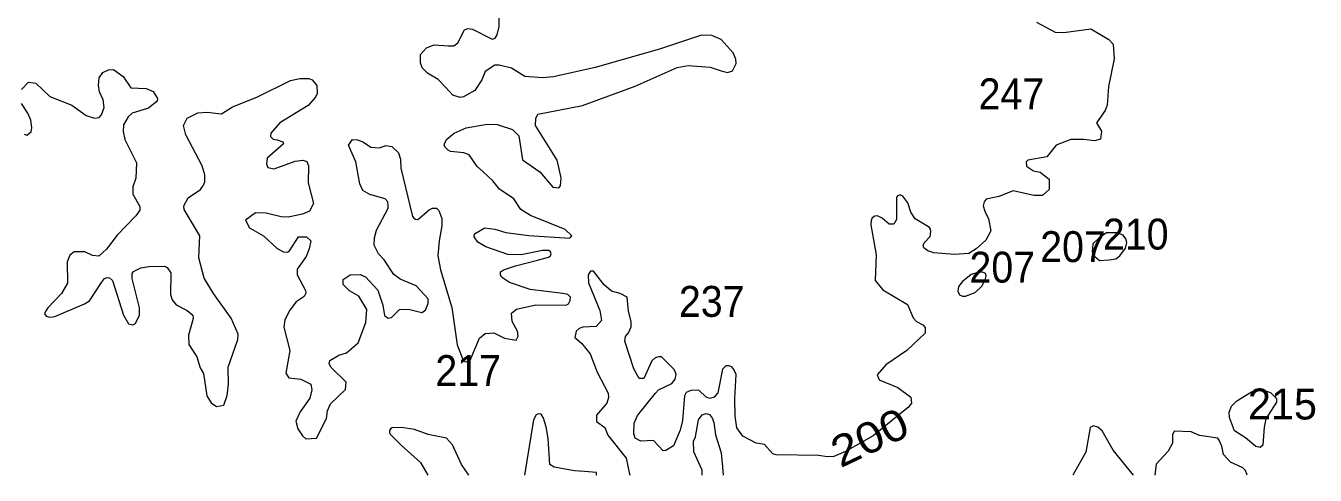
# Model space of a CAD drawing. Extents: x 499.9 to 555.3, y 9281.5 to 9336.8.
# Drawn here: x 505.67 to 512.34, y 9281.51 to 9283.84 of the extents above; entities that cross this region are included whole.
import ezdxf
from ezdxf.enums import TextEntityAlignment as Align

# ---------------------------------------------------------------- set-up
doc = ezdxf.new("R2010")
doc.units = 0
doc.header["$LTSCALE"] = 0.064
doc.layers.add('2', color=7, linetype='Continuous', lineweight=13)
doc.layers.add('21', color=7, linetype='Continuous')
doc.layers.add('61', color=7, linetype='Continuous')

msp = doc.modelspace()

# ---------------------------------------------------------------- linework, layer by layer
at = {"layer": '2'}
for points in [[(508.0513, 9283.6038), (508.0338, 9283.5603), (507.9968, 9283.5056), (507.9388, 9283.4725), (507.9214, 9283.4691), (507.8839, 9283.4817), (507.8451, 9283.5235), (507.8072, 9283.563), (507.7518, 9283.5949), (507.7243, 9283.6219), (507.7161, 9283.6494), (507.7163, 9283.6913), (507.7466, 9283.7261), (507.7861, 9283.7421), (507.8616, 9283.7365), (507.8883, 9283.7369), (507.91, 9283.7521), (507.943, 9283.8191), (507.9615, 9283.8264), (507.9854, 9283.8232), (508.086, 9283.7703), (508.1019, 9283.7755), (508.1118, 9283.7939), (508.1226, 9283.8372), (508.1224, 9283.8793)], [(510.9022, 9283.8583), (510.9978, 9283.8079), (511.0434, 9283.8048), (511.1823, 9283.8248), (511.2764, 9283.7685), (511.2988, 9283.7446), (511.3025, 9283.6685), (511.2741, 9283.5253), (511.2676, 9283.4298), (511.2576, 9283.4014), (511.2124, 9283.338), (511.2386, 9283.2951), (511.2324, 9283.2533), (511.2014, 9283.2447), (511.1459, 9283.2523), (511.0791, 9283.252), (511.0036, 9283.2219), (510.9547, 9283.1616), (510.857, 9283.1445), (510.8491, 9283.1369), (510.8499, 9283.1136), (510.8865, 9283.0906), (510.9212, 9283.083), (510.9672, 9283.0463), (510.9672, 9282.9934), (510.9325, 9282.9628), (510.8881, 9282.9629), (510.7812, 9282.9864), (510.7073, 9282.9565), (510.6422, 9282.9434), (510.6309, 9282.9301), (510.6256, 9282.9081), (510.6347, 9282.8808), (510.6528, 9282.8408), (510.666, 9282.7792), (510.6401, 9282.7313), (510.5895, 9282.686), (510.551, 9282.6625), (510.4783, 9282.6574), (510.3701, 9282.6651), (510.3397, 9282.676), (510.3192, 9282.6907), (510.3153, 9282.7033), (510.3204, 9282.7168), (510.3517, 9282.7507), (510.3549, 9282.7763), (510.3528, 9282.7885), (510.3478, 9282.7966), (510.3341, 9282.8055), (510.2745, 9282.8419), (510.2524, 9282.8754), (510.2357, 9282.9234), (510.2107, 9282.9581), (510.2004, 9282.9641), (510.1907, 9282.9633), (510.1833, 9282.96), (510.1776, 9282.9514), (510.1784, 9282.8385), (510.1647, 9282.8139), (510.1393, 9282.8133), (510.104, 9282.8447), (510.0801, 9282.8574), (510.0661, 9282.8554), (510.0527, 9282.8473), (510.0463, 9282.8319), (510.0446, 9282.8108), (510.0722, 9282.6555)], [(507.9514, 9282.1019), (507.9737, 9282.1095), (508.0217, 9282.2241), (508.0502, 9282.248), (508.0948, 9282.2511), (508.1498, 9282.2243), (508.2109, 9282.2133), (508.2209, 9282.2347), (508.2177, 9282.2599), (508.1894, 9282.3109), (508.1862, 9282.3538), (508.2134, 9282.3743), (508.3129, 9282.396), (508.4688, 9282.3945), (508.4819, 9282.4011), (508.4902, 9282.418), (508.4911, 9282.4362), (508.4774, 9282.4497), (508.4528, 9282.455), (508.283, 9282.4755), (508.1766, 9282.5125), (508.1353, 9282.5387), (508.1298, 9282.5523), (508.1301, 9282.5664), (508.1458, 9282.5773), (508.208, 9282.5979), (508.3215, 9282.6282), (508.3786, 9282.6422), (508.3891, 9282.6507), (508.3919, 9282.6609), (508.3881, 9282.6702), (508.3804, 9282.6771), (508.3462, 9282.6776), (508.2364, 9282.6554), (508.1681, 9282.657), (508.0534, 9282.6967), (508.0121, 9282.7206), (507.993, 9282.748), (507.9954, 9282.763), (508.0482, 9282.7952), (508.1011, 9282.7874), (508.1577, 9282.7702), (508.2768, 9282.7547), (508.4892, 9282.7416), (508.4992, 9282.7541), (508.4645, 9282.7869), (508.2851, 9282.8593), (508.2348, 9282.8891), (508.1986, 9282.9456), (508.1254, 9282.9952), (508.0908, 9283.0375), (508.0377, 9283.0859), (508.0089, 9283.1124), (507.9684, 9283.172), (507.9398, 9283.1829), (507.8715, 9283.1906), (507.8593, 9283.1966), (507.8446, 9283.2101), (507.8384, 9283.2231), (507.8412, 9283.2348), (507.8524, 9283.2538), (507.8896, 9283.2844), (507.9515, 9283.3114), (508.0613, 9283.3318), (508.1125, 9283.329), (508.1916, 9283.3042), (508.2242, 9283.2713), (508.2444, 9283.1469), (508.3326, 9283.0851), (508.3998, 9283.006), (508.4312, 9283.0014), (508.4408, 9283.0129), (508.444, 9283.0534), (508.4236, 9283.1449), (508.311, 9283.3235), (508.3121, 9283.3614), (508.3235, 9283.3825), (508.5531, 9283.4277), (508.8254, 9283.5274), (509.0433, 9283.6249), (509.1007, 9283.6343), (509.2136, 9283.6264), (509.2718, 9283.6074), (509.304, 9283.5982), (509.3299, 9283.6078), (509.3478, 9283.6448), (509.3474, 9283.6677), (509.3332, 9283.7002), (509.2716, 9283.7694), (509.2232, 9283.7903), (509.1692, 9283.7916), (508.9526, 9283.7201), (508.6192, 9283.6248), (508.4035, 9283.5756), (508.3478, 9283.5707)], [(508.3478, 9283.5707), (508.2555, 9283.5786), (508.187, 9283.6216), (508.1235, 9283.6372), (508.1004, 9283.6357), (508.0513, 9283.6038)], [(505.6527, 9283.5101), (505.6888, 9283.5493), (505.7262, 9283.5432), (505.7996, 9283.4749), (505.9128, 9283.4293), (505.9867, 9283.3765), (506.0298, 9283.3623), (506.0545, 9283.3649), (506.0665, 9283.3789), (506.0806, 9283.4176), (506.0757, 9283.4576), (506.0562, 9283.4989), (506.0506, 9283.5333), (506.0537, 9283.5714), (506.0733, 9283.598), (506.1021, 9283.6125), (506.1293, 9283.6135), (506.1779, 9283.5778), (506.2178, 9283.5201), (506.2969, 9283.5163), (506.3331, 9283.5009), (506.3555, 9283.4647), (506.3548, 9283.4503), (506.309, 9283.4146), (506.2249, 9283.3886), (506.2039, 9283.3687), (506.1808, 9283.327), (506.1779, 9283.2929), (506.188, 9283.2522), (506.2475, 9283.1305), (506.2437, 9283.0525), (506.229, 9283.0063), (506.2287, 9282.9683), (506.2651, 9282.905), (506.2642, 9282.8865), (506.2448, 9282.8563), (506.1471, 9282.7571), (506.0923, 9282.6847), (506.0526, 9282.6483), (506.0195, 9282.6523), (505.9796, 9282.6714), (505.9259, 9282.671), (505.9035, 9282.6533), (505.8881, 9282.6187), (505.8904, 9282.5087), (505.8588, 9282.4545), (505.7891, 9282.3806), (505.7781, 9282.3661), (505.7725, 9282.3495), (505.7796, 9282.3378), (505.7989, 9282.3326)], [(506.0826, 9282.5328), (506.0961, 9282.5381), (506.1086, 9282.5357), (506.1234, 9282.5217), (506.1803, 9282.3421), (506.2068, 9282.2978), (506.2286, 9282.2934), (506.2431, 9282.3004), (506.2634, 9282.3437), (506.2636, 9282.3811), (506.2259, 9282.5328), (506.2256, 9282.5584), (506.2319, 9282.5686), (506.2701, 9282.587), (506.3107, 9282.5949), (506.392, 9282.5961), (506.4068, 9282.5898), (506.4243, 9282.5623), (506.4229, 9282.4499), (506.4312, 9282.4229), (506.4519, 9282.3964), (506.5098, 9282.3662), (506.5386, 9282.3434), (506.5404, 9282.325), (506.517, 9282.2401), (506.5185, 9282.1918), (506.5595, 9282.1271), (506.577, 9282.0705), (506.5933, 9282.0405), (506.6115, 9281.9248), (506.633, 9281.89), (506.6616, 9281.8696), (506.6995, 9281.8776), (506.7164, 9281.9269), (506.7236, 9281.9863), (506.7222, 9282.0737), (506.7721, 9282.2166), (506.7729, 9282.2449), (506.7376, 9282.3273), (506.6452, 9282.4556), (506.598, 9282.5338), (506.5693, 9282.6404), (506.5755, 9282.7533), (506.4935, 9282.8888), (506.4923, 9282.9085), (506.5154, 9282.9497), (506.5793, 9282.9938), (506.5944, 9283.0154), (506.6002, 9283.033), (506.6009, 9283.0693), (506.5863, 9283.1163), (506.5029, 9283.2756), (506.4903, 9283.3247), (506.5098, 9283.3624), (506.5646, 9283.3906), (506.6106, 9283.3939), (506.6876, 9283.385), (506.7435, 9283.4213), (506.8692, 9283.4708), (507.0443, 9283.5565), (507.0921, 9283.5675), (507.1382, 9283.5675), (507.1567, 9283.5615), (507.1797, 9283.5315), (507.1821, 9283.49), (507.1724, 9283.4714), (507.1345, 9283.4284), (506.9885, 9283.3387), (506.9421, 9283.284), (506.9406, 9283.2668), (506.9549, 9283.2534), (506.9755, 9283.2503), (507.0041, 9283.2406), (507.0076, 9283.2299), (506.9237, 9283.1561), (506.9196, 9283.1242), (506.9272, 9283.1071), (506.9602, 9283.0996), (507.0683, 9283.139), (507.107, 9283.1455), (507.1292, 9283.1389), (507.1373, 9283.1161), (507.136, 9283.0274), (507.1621, 9282.9215), (507.1418, 9282.8802), (507.1055, 9282.8653), (507.0323, 9282.8498), (506.9951, 9282.8515), (506.9187, 9282.8704), (506.8629, 9282.8721), (506.8119, 9282.8344), (506.8327, 9282.7953), (506.9034, 9282.7541), (506.9752, 9282.6886), (507.0079, 9282.6703)], [(505.6662, 9283.2801), (505.6811, 9283.2751), (505.7023, 9283.2916), (505.7065, 9283.3145), (505.7017, 9283.3526), (505.6861, 9283.3888), (505.6527, 9283.4387)], [(507.1484, 9282.7271), (507.141, 9282.6867), (507.1248, 9282.6464), (507.0786, 9282.5807), (507.0788, 9282.5523), (507.1209, 9282.4704), (507.1225, 9282.4559), (507.1144, 9282.44), (507.0739, 9282.4111), (507.0401, 9282.3684), (507.0153, 9282.3187), (507.0088, 9282.2808), (507.0401, 9282.1597), (507.0205, 9282.043), (507.0349, 9282.019), (507.0976, 9282.0125), (507.1482, 9281.9852), (507.1546, 9281.9568), (507.1446, 9281.9126), (507.0945, 9281.8422), (507.0712, 9281.7936), (507.0819, 9281.7548), (507.1052, 9281.7188), (507.124, 9281.7023), (507.1781, 9281.7067), (507.2309, 9281.8081), (507.2347, 9281.847), (507.2513, 9281.8836), (507.3278, 9281.9579), (507.331, 9281.996), (507.2546, 9282.0718), (507.2446, 9282.0914), (507.2473, 9282.1089), (507.2934, 9282.1359), (507.3339, 9282.1483), (507.394, 9282.2), (507.4333, 9282.3047), (507.438, 9282.3721), (507.3967, 9282.4404), (507.3482, 9282.4689), (507.3156, 9282.5014), (507.3154, 9282.5274), (507.3531, 9282.5519), (507.4042, 9282.5535), (507.4311, 9282.5404), (507.4957, 9282.4714), (507.5207, 9282.3953), (507.5303, 9282.3417), (507.5497, 9282.3265), (507.5654, 9282.3311), (507.6071, 9282.372), (507.6539, 9282.3737), (507.7237, 9282.3569), (507.742, 9282.3693), (507.7563, 9282.404), (507.7556, 9282.4274), (507.6938, 9282.4954), (507.6118, 9282.5291), (507.5783, 9282.5526), (507.5274, 9282.63), (507.4984, 9282.661), (507.4758, 9282.7048), (507.478, 9282.7438), (507.4893, 9282.7828), (507.5488, 9282.8958), (507.5494, 9282.9078), (507.5467, 9282.9298), (507.5329, 9282.9454), (507.4536, 9282.9679), (507.4185, 9282.9883), (507.4032, 9283.0224), (507.3824, 9283.1362), (507.3433, 9283.2219), (507.3652, 9283.2519), (507.3905, 9283.2506), (507.4207, 9283.2387), (507.4598, 9283.2126), (507.5043, 9283.2096), (507.5377, 9283.2203), (507.568, 9283.2157), (507.6027, 9283.1837), (507.6131, 9283.1496), (507.6141, 9283.1044), (507.6746, 9282.853), (507.682, 9282.8441), (507.6908, 9282.8392), (507.7029, 9282.8378), (507.7605, 9282.8887), (507.7789, 9282.8959), (507.7996, 9282.8958), (507.8105, 9282.8848), (507.8264, 9282.8433), (507.8266, 9282.8059), (507.8121, 9282.728), (507.8063, 9282.6506)], [(507.0079, 9282.6703), (507.0285, 9282.6685), (507.0385, 9282.6757), (507.086, 9282.7477), (507.1262, 9282.7476), (507.1484, 9282.7271)], [(507.8063, 9282.6506), (507.8202, 9282.5767), (507.8775, 9282.3818), (507.9065, 9282.1901), (507.9385, 9282.1052), (507.9514, 9282.1019)], [(510.0722, 9282.6555), (510.0681, 9282.5231), (510.1076, 9282.4742), (510.2352, 9282.3985), (510.264, 9282.3293), (510.2813, 9282.3102)], [(510.2813, 9282.3102), (510.3145, 9282.2936), (510.3264, 9282.2784), (510.3253, 9282.2497), (510.2314, 9282.1606), (510.1222, 9282.0862), (510.0774, 9282.0337), (510.0882, 9282.0086), (510.1846, 9281.9682), (510.2521, 9281.9193), (510.2547, 9281.8869), (510.2375, 9281.8649), (510.1974, 9281.8315), (510.0571, 9281.719), (509.9134, 9281.6377), (509.8544, 9281.6121), (509.8208, 9281.6092), (509.775, 9281.6165), (509.5548, 9281.6202), (509.538, 9281.6254), (509.4943, 9281.6732), (509.4525, 9281.6804), (509.3832, 9281.7167), (509.3518, 9281.7605), (509.3436, 9281.8208), (509.3418, 9281.9115), (509.3478, 9282.0363), (509.337, 9282.0612), (509.3254, 9282.0758), (509.3114, 9282.0809), (509.2957, 9282.0806), (509.2782, 9282.0626), (509.2542, 9281.9418), (509.2352, 9281.9194), (509.2124, 9281.9119), (509.1928, 9281.9181), (509.1563, 9281.955), (509.1134, 9281.9536), (509.0897, 9281.9428), (509.0809, 9281.9258), (509.071, 9281.7984), (509.0584, 9281.7484), (509.0253, 9281.6662), (508.9857, 9281.6419), (508.9706, 9281.6402), (508.9214, 9281.6938), (508.8548, 9281.6913), (508.8269, 9281.7067), (508.8199, 9281.7293), (508.8216, 9281.7832), (508.838, 9281.8233), (508.9318, 9281.9398), (508.9466, 9281.9565), (509.0167, 9281.9896), (509.0325, 9282.0112), (509.0379, 9282.0359), (509.0297, 9282.0595), (508.9625, 9282.1273), (508.9479, 9282.128), (508.9297, 9282.1221), (508.9133, 9282.1057), (508.8703, 9282.0156), (508.8466, 9282.0151), (508.8196, 9282.0658), (508.7725, 9282.2091), (508.7758, 9282.2319), (508.7925, 9282.2513), (508.8062, 9282.2822), (508.8051, 9282.3109), (508.791, 9282.3636), (508.7846, 9282.4366), (508.7488, 9282.4546), (508.7046, 9282.4668), (508.666, 9282.5006), (508.6229, 9282.5546), (508.6103, 9282.5708), (508.5951, 9282.5702), (508.5827, 9282.5512), (508.5841, 9282.5095), (508.6427, 9282.3666), (508.6521, 9282.3151), (508.6253, 9282.2836), (508.5564, 9282.2815), (508.536, 9282.2746), (508.5209, 9282.2607), (508.5147, 9282.228), (508.5491, 9282.1986), (508.5931, 9282.1436), (508.6292, 9282.0474), (508.6859, 9281.9393), (508.689, 9281.917), (508.6802, 9281.8869), (508.626, 9281.8261), (508.626, 9281.7932), (508.6699, 9281.7608)], [(505.7989, 9282.3326), (505.8244, 9282.3358), (505.9786, 9282.4011), (506.0043, 9282.4173), (506.0666, 9282.5122), (506.0826, 9282.5328)], [(508.6267, 9281.5152), (508.6262, 9281.5281), (508.5643, 9281.5342), (508.5124, 9281.5375), (508.4075, 9281.5564), (508.3847, 9281.5702), (508.3771, 9281.7054), (508.3665, 9281.7658), (508.3517, 9281.8105), (508.3393, 9281.8298), (508.3262, 9281.8329), (508.3148, 9281.8271), (508.3013, 9281.8013), (508.2533, 9281.5152)], [(509.1724, 9281.5151), (509.1736, 9281.5407), (509.1289, 9281.6358), (509.1286, 9281.691), (509.1383, 9281.7136), (509.1543, 9281.8005), (509.1724, 9281.8274), (509.1933, 9281.834), (509.2105, 9281.8283), (509.2264, 9281.8081), (509.2303, 9281.7964), (509.2334, 9281.7872), (509.2419, 9281.7244), (509.2717, 9281.6298), (509.278, 9281.5581), (509.2809, 9281.5151)], [(507.9658, 9281.5153), (507.9288, 9281.5694), (507.8823, 9281.6725), (507.8504, 9281.7056), (507.7566, 9281.7261), (507.6858, 9281.7516), (507.6173, 9281.7609), (507.569, 9281.7592), (507.5607, 9281.755), (507.5564, 9281.746), (507.5566, 9281.7337), (507.5591, 9281.7275), (507.6177, 9281.6676), (507.7166, 9281.58), (507.7546, 9281.5153)], [(508.6699, 9281.7608), (508.6856, 9281.7212), (508.7799, 9281.6027), (508.7975, 9281.5208), (508.7987, 9281.5151)], [(511.4026, 9281.5147), (511.299, 9281.645), (511.2409, 9281.7444), (511.2182, 9281.7625), (511.1966, 9281.7702), (511.1788, 9281.7623), (511.1561, 9281.6337), (511.091, 9281.5176), (511.0893, 9281.5147)], [(511.9914, 9281.5146), (511.9825, 9281.5392), (511.9692, 9281.5529), (511.905, 9281.5825), (511.8693, 9281.6227), (511.8594, 9281.6655), (511.8471, 9281.6966), (511.8393, 9281.7069), (511.7451, 9281.7198), (511.7012, 9281.7387), (511.6139, 9281.7421), (511.605, 9281.7236), (511.6043, 9281.6807), (511.582, 9281.6386), (511.5197, 9281.5721), (511.5132, 9281.5147)]]:
    msp.add_lwpolyline(points, dxfattribs=at)
for points in [[(511.3333, 9282.6496), (511.3621, 9282.6899), (511.3689, 9282.7181), (511.3644, 9282.7386), (511.3498, 9282.7565), (511.3181, 9282.7686), (511.2642, 9282.7685), (511.225, 9282.7433), (511.1937, 9282.7116), (511.1897, 9282.6712), (511.2025, 9282.6473), (511.2281, 9282.625), (511.2782, 9282.6291), (511.3119, 9282.6352)], [(510.5182, 9282.5166), (510.499, 9282.4917), (510.4952, 9282.4665), (510.5036, 9282.4475), (510.5196, 9282.4407), (510.5344, 9282.4409), (510.5853, 9282.4606), (510.6196, 9282.4922), (510.6369, 9282.5256), (510.6421, 9282.5462), (510.6376, 9282.558), (510.625, 9282.5662), (510.5931, 9282.5623), (510.5638, 9282.5529)], [(511.8986, 9281.8417), (511.9108, 9281.8716), (511.9369, 9281.8991), (512.0134, 9281.9464), (512.0689, 9281.9565), (512.1116, 9281.943), (512.1431, 9281.9125), (512.1422, 9281.8919), (512.0877, 9281.8057), (512.0787, 9281.7636), (512.0728, 9281.6701), (512.059, 9281.6582), (512.0351, 9281.6639), (511.983, 9281.7083), (511.9255, 9281.745), (511.9003, 9281.8125)]]:
    msp.add_lwpolyline(points, close=True, dxfattribs=at)

# ---------------------------------------------------------------- texts
at = {"layer": '21', "width": 0.95}
for s, p in [('247', (510.6023, 9283.4082)), ('210', (511.2455, 9282.6824)), ('207', (510.9209, 9282.6175)), ('207', (510.555, 9282.5112)), ('237', (509.0525, 9282.3342)), ('217', (507.7932, 9281.9761))]:
    msp.add_text(s, height=0.16, dxfattribs=at).set_placement(p)
at = {"layer": '21'}
msp.add_text('215', height=0.16, dxfattribs=at).set_placement((511.995, 9281.8031))
at = {"layer": '61', "width": 1.15}
msp.add_text('200', height=0.16, rotation=25.427, dxfattribs=at).set_placement((510.0732, 9281.6381), align=Align.CENTER)

doc.saveas('drawing.dxf')
